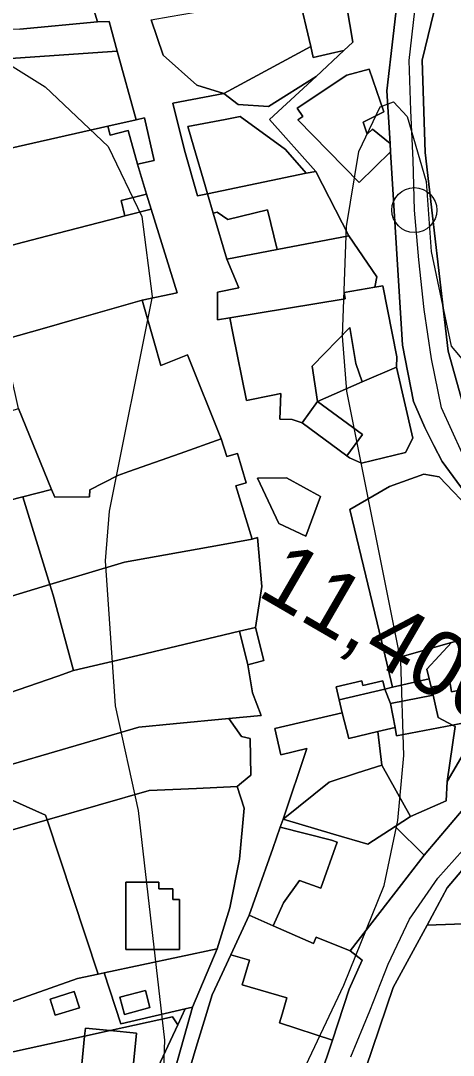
# Model space of a CAD drawing. Extents: x -510989 to -501240, y -1184665 to -1176098.
# Drawn here: x -509563.3 to -509476.7, y -1179477 to -1179269.8 of the extents above; entities that cross this region are included whole.
import ezdxf

# ---------------------------------------------------------------- set-up
doc = ezdxf.new("R2010")
doc.units = 0
for name, color, linetype in [('ostatni_plocha_x_jina_plocha', 7, 'Continuous'), ('ostatni_plocha_x_manipulacni_plocha', 7, 'Continuous'), ('ostatni_plocha_x_ostatni_komunikace', 7, 'Continuous'), ('ostatni_plocha_x_silnice', 7, 'Continuous'), ('ostatni_plocha_x_zelen', 7, 'Continuous'), ('ovocny_sad', 7, 'Continuous'), ('trasovani_toku', 7, 'Continuous'), ('vodni_plocha_x_vodni_tok_v_koryte_umelem', 7, 'Continuous'), ('vrstevnice_01', 7, 'Continuous'), ('vrstevnice_02', 7, 'Continuous'), ('zahrada', 7, 'Continuous'), ('zastavena_plocha_a_nadvori', 7, 'Continuous'), ('zastavena_plocha_a_nadvori_x_zboreniste', 7, 'Continuous')]:
    doc.layers.add(name, color=color, linetype=linetype)

msp = doc.modelspace()

# ---------------------------------------------------------------- linework, layer by layer
at = {"layer": 'ostatni_plocha_x_jina_plocha'}
for points in [[(-509477.07, -1179394.37), (-509481.97, -1179399.71), (-509481.53, -1179401.6), (-509488.86, -1179403.32), (-509490.63, -1179395.96), (-509487.88, -1179397.39)], [(-509490.77, -1179402.01), (-509490.38, -1179403.67), (-509499.55, -1179405.8), (-509500.16, -1179403.19), (-509495.02, -1179401.99), (-509494.8, -1179402.94)], [(-509481.53, -1179401.6), (-509481.14, -1179403.26), (-509480.75, -1179404.92), (-509489.28, -1179406.56), (-509490.38, -1179403.67), (-509488.86, -1179403.32)]]:
    msp.add_lwpolyline(points, close=True, dxfattribs=at)
at = {"layer": 'ostatni_plocha_x_manipulacni_plocha'}
for points in [[(-509522.65, -1179284.37), (-509519.8, -1179286.54), (-509513.68, -1179286.99), (-509504.13, -1179280.95), (-509513.48, -1179289.56), (-509504.24, -1179299.96), (-509506.15, -1179300.35), (-509510.31, -1179295.56), (-509519.36, -1179289), (-509522.4, -1179289.58), (-509529.88, -1179290.99), (-509528.65, -1179295.14), (-509526.47, -1179302.56), (-509525.91, -1179304.45), (-509527.91, -1179304.86), (-509530.5, -1179295.68), (-509532.87, -1179286.32)], [(-509524, -1179308.14), (-509521.82, -1179309.57), (-509513.92, -1179307.66), (-509511.99, -1179315.64), (-509522.04, -1179317.58), (-509524.76, -1179308.36)], [(-509510.11, -1179361.36), (-509503.31, -1179365.11), (-509506.19, -1179373.07), (-509511.64, -1179370.47), (-509515.92, -1179361.39)]]:
    msp.add_lwpolyline(points, close=True, dxfattribs=at)
at = {"layer": 'ostatni_plocha_x_ostatni_komunikace'}
for points in [[(-509538.89, -1179502.8), (-509528.92, -1179467.41), (-509523.97, -1179455.7), (-509521.46, -1179447.51), (-509519.5, -1179437.76), (-509518.57, -1179427.55), (-509519.99, -1179423.18), (-509519.11, -1179422.45), (-509517.27, -1179420.93), (-509517.4, -1179413.55), (-509519.11, -1179413.19), (-509521.65, -1179409.57), (-509515.19, -1179408.96), (-509516.89, -1179404.45), (-509517.85, -1179398.8), (-509514.61, -1179397.96), (-509516.32, -1179391.34), (-509515.05, -1179383.1), (-509515.9, -1179373.3), (-509516.96, -1179373.63), (-509520.25, -1179362.97), (-509518.14, -1179362.33), (-509519.94, -1179356.46), (-509522.06, -1179357.11), (-509523.16, -1179353.53), (-509529.89, -1179336.73), (-509535.27, -1179338.88), (-509536.67, -1179333.91), (-509538.97, -1179325.77), (-509532.02, -1179324.3), (-509537.19, -1179307.5), (-509538.1, -1179304.52), (-509539.12, -1179301.2), (-509539.95, -1179298.51), (-509536.6, -1179297.75), (-509538.52, -1179289.25), (-509540.23, -1179289.64), (-509544, -1179275.86), (-509545.62, -1179269.96), (-509547.92, -1179270), (-509551.42, -1179258.4)], [(-509537.19, -1179269.59), (-509534.8, -1179276.69), (-509528.05, -1179282.69), (-509522.65, -1179284.37), (-509532.87, -1179286.32), (-509530.5, -1179295.68), (-509527.91, -1179304.86), (-509525.91, -1179304.45), (-509524.76, -1179308.36), (-509522.04, -1179317.58), (-509519.63, -1179323.3), (-509523.9, -1179324.19), (-509523.9, -1179329.72), (-509521.45, -1179329.31), (-509520.83, -1179332.39), (-509518.13, -1179345.86), (-509512.84, -1179344.8), (-509511.26, -1179344.48), (-509511.41, -1179349.57), (-509508.94, -1179349.64), (-509506.97, -1179350.32), (-509498.02, -1179356.96), (-509497.45, -1179357.38), (-509495.07, -1179358.4), (-509486.25, -1179356.25), (-509484.82, -1179353.4), (-509488.07, -1179339.16), (-509487.98, -1179337.12), (-509490.83, -1179322.87), (-509492.4, -1179323.18), (-509492.01, -1179321.06), (-509497.61, -1179312.86), (-509504.24, -1179299.96), (-509513.48, -1179289.56), (-509504.13, -1179280.95), (-509498.62, -1179275.77), (-509496.84, -1179274.1), (-509498.63, -1179263.41)], [(-509487.46, -1179261.86), (-509490.01, -1179283.83), (-509489.36, -1179294.38), (-509492.87, -1179291.53), (-509493.91, -1179292.5), (-509494.73, -1179290.12), (-509490.6, -1179288.03), (-509493.51, -1179279.51), (-509498.03, -1179280.69), (-509507.97, -1179287.3), (-509506.85, -1179288.99), (-509507.82, -1179289.63), (-509495.51, -1179302.16), (-509489.26, -1179296.02), (-509486.86, -1179334.79), (-509484.67, -1179346.05), (-509482.38, -1179351.28), (-509480.56, -1179354.86), (-509478.92, -1179358.09), (-509471.54, -1179368.08)], [(-509563.51, -1179271.44), (-509547.92, -1179270), (-509545.62, -1179269.96), (-509544, -1179275.86), (-509598.38, -1179279.62)], [(-509472.4, -1179368.64), (-509479.54, -1179361.12), (-509482.57, -1179360.6), (-509489.45, -1179363.06), (-509497.42, -1179367.7), (-509490.63, -1179395.96), (-509488.86, -1179403.32), (-509490.38, -1179403.67), (-509490.77, -1179402.01), (-509494.8, -1179402.94), (-509495.02, -1179401.99), (-509500.16, -1179403.19), (-509499.55, -1179405.8), (-509498.94, -1179408.46), (-509512.42, -1179411.6), (-509511.2, -1179416.82), (-509505.99, -1179415.56), (-509510.77, -1179429.76), (-509511.33, -1179431.34), (-509512.84, -1179435.64), (-509516.07, -1179444.81), (-509517.54, -1179448.98), (-509521.24, -1179456.88), (-509523.46, -1179461.62), (-509525.01, -1179464.94), (-509526.33, -1179469.33), (-509528.16, -1179475.4), (-509529.78, -1179480.8)]]:
    msp.add_lwpolyline(points, dxfattribs=at)
for points in [[(-509510.11, -1179361.36), (-509515.92, -1179361.39), (-509511.64, -1179370.47), (-509506.19, -1179373.07), (-509503.31, -1179365.11)], [(-509519.53, -1179392.1), (-509516.32, -1179391.34), (-509514.61, -1179397.96), (-509517.85, -1179398.8)]]:
    msp.add_lwpolyline(points, close=True, dxfattribs=at)
at = {"layer": 'ostatni_plocha_x_silnice'}
msp.add_lwpolyline([(-509329.98, -1179468.83), (-509361.37, -1179470.48), (-509373.99, -1179472.08), (-509386.36, -1179473.64), (-509397.11, -1179474.11), (-509399.89, -1179473.61), (-509403.38, -1179471.44), (-509408.18, -1179467.61), (-509412.66, -1179462.78), (-509416.51, -1179456.29), (-509420.63, -1179445.73), (-509429.98, -1179445.62), (-509428.83, -1179435.22), (-509437.38, -1179424.25), (-509441.38, -1179419.12), (-509449.04, -1179402.89), (-509471.87, -1179354.54), (-509473.41, -1179351.29), (-509477.69, -1179335.99), (-509482.35, -1179296.15), (-509482.92, -1179277.66), (-509479.98, -1179265.52)], dxfattribs=at)
at = {"layer": 'ostatni_plocha_x_zelen'}
msp.add_lwpolyline([(-509500.41, -1179276.18), (-509498.62, -1179275.77), (-509504.13, -1179280.95), (-509513.68, -1179286.99), (-509519.8, -1179286.54), (-509522.65, -1179284.37), (-509505.25, -1179274.96), (-509504.73, -1179277.18)], close=True, dxfattribs=at)
at = {"layer": 'ovocny_sad'}
msp.add_lwpolyline([(-509558.04, -1179429.89), (-509547.82, -1179460.78), (-509551.94, -1179461.65), (-509567.22, -1179467.05), (-509566.71, -1179476.72), (-509565.61, -1179497.44), (-509565.49, -1179499.64), (-509591.02, -1179507.59), (-509625.39, -1179456.34), (-509607.01, -1179446.64), (-509590.53, -1179439.22)], close=True, dxfattribs=at)
at = {"layer": 'trasovani_toku'}
for p, q in [((-509485.5, -1179277.74), (-509484.41, -1179267.8)), ((-509485.21, -1179287.74), (-509485.5, -1179277.74)), ((-509484.74, -1179297.72), (-509485.21, -1179287.74)), ((-509484.49, -1179307.72), (-509484.74, -1179297.72)), ((-509483.57, -1179317.68), (-509484.49, -1179307.72)), ((-509482.53, -1179327.62), (-509483.57, -1179317.68)), ((-509481.08, -1179337.52), (-509482.53, -1179327.62)), ((-509479.05, -1179347.31), (-509481.08, -1179337.52)), ((-509474.92, -1179356.42), (-509479.05, -1179347.31)), ((-509479.79, -1179441.52), (-509473.14, -1179434.06)), ((-509485.47, -1179449.76), (-509479.79, -1179441.52)), ((-509489.73, -1179458.8), (-509485.47, -1179449.76)), ((-509493.42, -1179468.1), (-509489.73, -1179458.8)), ((-509497.18, -1179477.36), (-509493.42, -1179468.1))]:
    msp.add_line(p, q, dxfattribs=at)
msp.add_circle((-509484.49, -1179307.72), 4.5, dxfattribs=at)
at = {"layer": 'vodni_plocha_x_vodni_tok_v_koryte_umelem'}
for points in [[(-509505.95, -1179489.11), (-509500.91, -1179473.98), (-509497.52, -1179463.78), (-509494.94, -1179458), (-509497.35, -1179456.14), (-509487.04, -1179442.79), (-509482.52, -1179436.93), (-509474.69, -1179427.75), (-509459.42, -1179412.77), (-509457.04, -1179408.66), (-509456.95, -1179397.15), (-509460.55, -1179389.97), (-509465.35, -1179380.41), (-509471.54, -1179368.08), (-509478.92, -1179358.09), (-509480.56, -1179354.86), (-509482.38, -1179351.28), (-509484.67, -1179346.05), (-509486.86, -1179334.79), (-509489.26, -1179296.02), (-509489.36, -1179294.38), (-509490.01, -1179283.83), (-509487.46, -1179261.86)], [(-509479.98, -1179265.52), (-509482.92, -1179277.66), (-509482.35, -1179296.15), (-509477.69, -1179335.99), (-509473.41, -1179351.29), (-509471.87, -1179354.54), (-509449.04, -1179402.89), (-509450.72, -1179410.72), (-509453.72, -1179414.85), (-509467.25, -1179430.85), (-509477.9, -1179443.47), (-509481.95, -1179450.97), (-509488.7, -1179463.48), (-509497.03, -1179487.87)]]:
    msp.add_lwpolyline(points, dxfattribs=at)
at = {"layer": 'vrstevnice_01'}
msp.add_lwpolyline([(-509571.31, -1179275), (-509558.41, -1179283), (-509545.81, -1179295), (-509539.09, -1179309), (-509537, -1179325), (-509545.59, -1179368), (-509546.41, -1179378), (-509544.41, -1179407), (-509539.81, -1179428), (-509534.5, -1179474), (-509535, -1179487), (-509539.5, -1179511), (-509546, -1179531), (-509549.31, -1179537), (-509554, -1179542), (-509557, -1179542), (-509562.81, -1179539), (-509570.09, -1179544), (-509558.81, -1179579), (-509563.5, -1179591)], dxfattribs=at)
at = {"layer": 'vrstevnice_02'}
msp.add_lwpolyline([(-509516.09, -1179500), (-509498.59, -1179463), (-509490.5, -1179443), (-509487.81, -1179430), (-509486.59, -1179417), (-509487.19, -1179398), (-509498, -1179344), (-509498.91, -1179333), (-509498.09, -1179311), (-509495.59, -1179296), (-509491.31, -1179287), (-509488.69, -1179286), (-509485.91, -1179289), (-509482.09, -1179302), (-509481.09, -1179316), (-509477.09, -1179335), (-509474.59, -1179338)], dxfattribs=at)
at = {"layer": 'zahrada'}
for points in [[(-509507.67, -1179264.45), (-509505.25, -1179274.96), (-509522.65, -1179284.37), (-509528.05, -1179282.69), (-509534.8, -1179276.69), (-509537.19, -1179269.59), (-509533.42, -1179268.93)], [(-509544, -1179275.86), (-509540.23, -1179289.64), (-509545.91, -1179290.92), (-509577.44, -1179298.04), (-509577.58, -1179298.07), (-509596.12, -1179301.99), (-509596.35, -1179300.92), (-509601.82, -1179280.34), (-509598.38, -1179279.62)], [(-509538.52, -1179289.25), (-509536.6, -1179297.75), (-509539.95, -1179298.51), (-509541.81, -1179291.75), (-509545.41, -1179292.74), (-509545.91, -1179290.92), (-509540.23, -1179289.64)], [(-509504.24, -1179299.96), (-509497.61, -1179312.86), (-509511.99, -1179315.64), (-509513.92, -1179307.66), (-509521.82, -1179309.57), (-509524, -1179308.14), (-509524.76, -1179308.36), (-509525.91, -1179304.45), (-509506.15, -1179300.35)], [(-509511.99, -1179315.64), (-509497.61, -1179312.86), (-509492.01, -1179321.06), (-509492.4, -1179323.18), (-509498.53, -1179324.21), (-509498.32, -1179325.49), (-509521.45, -1179329.31), (-509523.9, -1179329.72), (-509523.9, -1179324.19), (-509519.63, -1179323.3), (-509522.04, -1179317.58)], [(-509496.18, -1179338.48), (-509494.91, -1179342.13), (-509503.87, -1179346.03), (-509504.98, -1179338.97), (-509497.38, -1179331.23)], [(-509488.07, -1179339.16), (-509484.82, -1179353.4), (-509486.25, -1179356.25), (-509495.07, -1179358.4), (-509497.45, -1179357.38), (-509498.02, -1179356.96), (-509494.86, -1179352.65), (-509503.87, -1179346.03), (-509494.91, -1179342.13)], [(-509608.09, -1179361.47), (-509563.8, -1179347.49), (-509557.13, -1179363.71), (-509562.92, -1179365.18), (-509600.82, -1179374.85), (-509647.95, -1179393.76), (-509652.58, -1179379.38)], [(-509600.82, -1179374.85), (-509562.92, -1179365.18), (-509557.5, -1179382.75), (-509568.28, -1179386.01), (-509600.33, -1179393.96), (-509642.47, -1179410.82), (-509647.95, -1179393.76)], [(-509557.5, -1179382.75), (-509556.86, -1179384.84), (-509552.73, -1179399.97), (-509555.86, -1179401.06), (-509573.56, -1179407.18), (-509601.16, -1179416.74), (-509635.67, -1179431.97), (-509642.47, -1179410.82), (-509600.33, -1179393.96), (-509568.28, -1179386.01)], [(-509466.48, -1179391.64), (-509460.55, -1179389.97), (-509456.95, -1179397.15), (-509457.04, -1179408.66), (-509459.42, -1179412.77), (-509463.17, -1179409.49), (-509464.91, -1179410.64), (-509469.15, -1179410.57), (-509474.04, -1179415.56), (-509477.93, -1179422.17), (-509476.28, -1179411.2), (-509476.87, -1179410.88), (-509471.46, -1179409.84), (-509472.7, -1179403.37), (-509477.02, -1179404.2), (-509477.34, -1179402.53), (-509481.14, -1179403.26), (-509481.53, -1179401.6), (-509481.97, -1179399.71), (-509477.07, -1179394.37)], [(-509463.17, -1179409.49), (-509459.42, -1179412.77), (-509474.69, -1179427.75), (-509482.52, -1179436.93), (-509488.34, -1179431.17), (-509485.27, -1179429.17), (-509478.1, -1179426.03), (-509477.93, -1179422.17), (-509474.04, -1179415.56), (-509469.15, -1179410.57), (-509464.91, -1179410.64)], [(-509476.87, -1179410.88), (-509476.28, -1179411.2), (-509477.93, -1179422.17), (-509478.1, -1179426.03), (-509485.27, -1179429.17), (-509491.03, -1179418.89), (-509491.83, -1179412.15), (-509488.36, -1179411.34), (-509488.04, -1179413.02)], [(-509495.84, -1179420.46), (-509491.03, -1179418.89), (-509485.27, -1179429.17), (-509488.34, -1179431.17), (-509493.82, -1179434.73), (-509500.67, -1179432.73), (-509510.77, -1179429.76), (-509501.57, -1179422.32)], [(-509569.19, -1179419.91), (-509567.48, -1179424.86), (-509558.37, -1179428.91), (-509558.04, -1179429.89), (-509590.53, -1179439.22), (-509607.01, -1179446.64), (-509625.39, -1179456.34), (-509627.75, -1179452.82), (-509630.81, -1179444.75), (-509592.83, -1179426.82)], [(-509511.33, -1179431.34), (-509510.77, -1179429.76), (-509500.67, -1179432.73), (-509493.82, -1179434.73), (-509488.34, -1179431.17), (-509482.52, -1179436.93), (-509487.04, -1179442.79), (-509497.35, -1179456.14), (-509504.12, -1179453.34), (-509504.66, -1179454.64), (-509512.79, -1179451.07), (-509510.68, -1179446.46), (-509507.52, -1179442.05), (-509503.23, -1179443.56), (-509499.97, -1179434.31), (-509501.09, -1179433.92)], [(-509436.1, -1179430.85), (-509432.55, -1179449.16), (-509434.33, -1179449.23), (-509481.95, -1179450.97), (-509477.9, -1179443.47), (-509467.25, -1179430.85)], [(-509512.79, -1179451.07), (-509504.66, -1179454.64), (-509504.12, -1179453.34), (-509497.35, -1179456.14), (-509494.94, -1179458), (-509497.52, -1179463.78), (-509500.91, -1179473.98), (-509511.47, -1179470.54), (-509510.96, -1179468.8), (-509510.01, -1179465.54), (-509518.97, -1179462.92), (-509517.53, -1179457.96), (-509521.24, -1179456.88), (-509517.54, -1179448.98)], [(-509481.95, -1179450.97), (-509434.33, -1179449.23), (-509440.51, -1179453.67), (-509440.61, -1179451.54), (-509450.35, -1179451.99), (-509450.06, -1179458.23), (-509448.61, -1179458.16), (-509448.36, -1179463.5), (-509450.81, -1179463.61), (-509450.44, -1179471.73), (-509448.86, -1179471.66), (-509448.68, -1179475.73), (-509446.91, -1179475.65), (-509447.28, -1179479.62), (-509445.93, -1179479.75), (-509444.61, -1179472.73), (-509443.04, -1179472.81), (-509444.24, -1179479.92), (-509432.52, -1179480.42), (-509474.59, -1179485.28), (-509497.03, -1179487.87), (-509488.7, -1179463.48)], [(-509546.58, -1179460.52), (-509523.97, -1179455.7), (-509528.92, -1179467.41), (-509530.37, -1179467.74), (-509543.29, -1179470.7)], [(-509547.82, -1179460.78), (-509546.58, -1179460.52), (-509543.29, -1179470.7), (-509530.37, -1179467.74), (-509531.87, -1179470.96), (-509532.92, -1179469.34), (-509545.43, -1179472.08), (-509550.38, -1179471.6), (-509550.53, -1179473.19), (-509566.71, -1179476.72), (-509567.22, -1179467.05), (-509551.94, -1179461.65)], [(-509557.44, -1179465.76), (-509556.42, -1179469.02), (-509551.58, -1179467.5), (-509552.59, -1179464.24)], [(-509543.45, -1179465.4), (-509542.54, -1179468.83), (-509537.44, -1179467.48), (-509538.35, -1179464.05)], [(-509530.37, -1179467.74), (-509528.92, -1179467.41), (-509538.89, -1179502.8), (-509541.27, -1179502.62), (-509536.77, -1179481.46), (-509531.87, -1179470.96)], [(-509531.87, -1179470.96), (-509536.77, -1179481.46), (-509541.27, -1179502.62), (-509565.61, -1179497.44), (-509566.71, -1179476.72), (-509550.53, -1179473.19), (-509551.6, -1179484.43), (-509541.39, -1179485.41), (-509540.16, -1179472.58), (-509545.43, -1179472.08), (-509532.92, -1179469.34)]]:
    msp.add_lwpolyline(points, close=True, dxfattribs=at)
at = {"layer": 'zastavena_plocha_a_nadvori'}
for points in [[(-509553.42, -1179253.79), (-509551.42, -1179258.4), (-509547.92, -1179270), (-509563.51, -1179271.44), (-509583.77, -1179272.22), (-509610.55, -1179277.44), (-509613.79, -1179263.63), (-509607.57, -1179261.04), (-509604.35, -1179263.51), (-509600.16, -1179264.87), (-509595.19, -1179264.82), (-509582.88, -1179261.12), (-509583.84, -1179259.34), (-509576.08, -1179257.93), (-509574.84, -1179257.7), (-509555.12, -1179254.1)], [(-509498.63, -1179263.41), (-509496.84, -1179274.1), (-509498.62, -1179275.77), (-509500.41, -1179276.18), (-509504.73, -1179277.18), (-509505.25, -1179274.96), (-509507.67, -1179264.45), (-509502.95, -1179263.91), (-509501.05, -1179263.69)], [(-509498.03, -1179280.69), (-509493.51, -1179279.51), (-509490.6, -1179288.03), (-509494.73, -1179290.12), (-509493.91, -1179292.5), (-509492.87, -1179291.53), (-509489.36, -1179294.38), (-509489.26, -1179296.02), (-509495.51, -1179302.16), (-509507.82, -1179289.63), (-509506.85, -1179288.99), (-509507.97, -1179287.3)], [(-509522.4, -1179289.58), (-509519.36, -1179289), (-509510.31, -1179295.56), (-509506.15, -1179300.35), (-509525.91, -1179304.45), (-509526.47, -1179302.56), (-509528.65, -1179295.14), (-509529.88, -1179290.99)], [(-509545.41, -1179292.74), (-509541.81, -1179291.75), (-509539.95, -1179298.51), (-509539.12, -1179301.2), (-509538.1, -1179304.52), (-509543.22, -1179305.8), (-509542.45, -1179308.88), (-509543.66, -1179309.19), (-509557.89, -1179312.9), (-509562.77, -1179314.17), (-509571.65, -1179316.48), (-509577.15, -1179317.91), (-509579.08, -1179310.76), (-509574.36, -1179309.49), (-509577.44, -1179298.04), (-509545.91, -1179290.92)], [(-509538.1, -1179304.52), (-509537.19, -1179307.5), (-509542.45, -1179308.88), (-509543.22, -1179305.8)], [(-509542.45, -1179308.88), (-509537.19, -1179307.5), (-509532.02, -1179324.3), (-509538.97, -1179325.77), (-509553.03, -1179329.79), (-509558.09, -1179331.24), (-509566.84, -1179333.74), (-509571.65, -1179316.48), (-509562.77, -1179314.17), (-509557.89, -1179312.9), (-509543.66, -1179309.19)], [(-509490.83, -1179322.87), (-509487.98, -1179337.12), (-509488.07, -1179339.16), (-509494.91, -1179342.13), (-509496.18, -1179338.48), (-509497.38, -1179331.23), (-509504.98, -1179338.97), (-509503.87, -1179346.03), (-509506.97, -1179350.32), (-509508.94, -1179349.64), (-509511.41, -1179349.57), (-509511.26, -1179344.48), (-509512.84, -1179344.8), (-509518.13, -1179345.86), (-509520.83, -1179332.39), (-509521.45, -1179329.31), (-509498.32, -1179325.49), (-509498.53, -1179324.21), (-509492.4, -1179323.18)], [(-509538.97, -1179325.77), (-509536.67, -1179333.91), (-509535.27, -1179338.88), (-509529.89, -1179336.73), (-509523.16, -1179353.53), (-509531.4, -1179356.46), (-509541.67, -1179360.11), (-509543.9, -1179360.9), (-509549.47, -1179363.73), (-509549.54, -1179365.15), (-509556.51, -1179365.25), (-509557.13, -1179363.71), (-509563.8, -1179347.49), (-509566.84, -1179333.74), (-509558.09, -1179331.24), (-509553.03, -1179329.79)], [(-509523.16, -1179353.53), (-509522.06, -1179357.11), (-509519.94, -1179356.46), (-509518.14, -1179362.33), (-509520.25, -1179362.97), (-509516.96, -1179373.63), (-509523.51, -1179374.81), (-509542.53, -1179378.22), (-509557.5, -1179382.75), (-509562.92, -1179365.18), (-509557.13, -1179363.71), (-509556.51, -1179365.25), (-509549.54, -1179365.15), (-509549.47, -1179363.73), (-509543.9, -1179360.9), (-509541.67, -1179360.11), (-509531.4, -1179356.46)], [(-509482.57, -1179360.6), (-509479.54, -1179361.12), (-509472.4, -1179368.64), (-509472.07, -1179369.95), (-509469.12, -1179381.38), (-509466.48, -1179391.64), (-509477.07, -1179394.37), (-509487.88, -1179397.39), (-509490.63, -1179395.96), (-509497.42, -1179367.7), (-509489.45, -1179363.06)], [(-509516.96, -1179373.63), (-509515.9, -1179373.3), (-509515.05, -1179383.1), (-509516.32, -1179391.34), (-509519.53, -1179392.1), (-509539.86, -1179396.92), (-509552.73, -1179399.97), (-509556.86, -1179384.84), (-509557.5, -1179382.75), (-509542.53, -1179378.22), (-509523.51, -1179374.81)], [(-509539.86, -1179396.92), (-509519.53, -1179392.1), (-509517.85, -1179398.8), (-509516.89, -1179404.45), (-509515.19, -1179408.96), (-509521.65, -1179409.57), (-509532.82, -1179410.63), (-509539.64, -1179411.28), (-509543.53, -1179412.42), (-509552.21, -1179414.95), (-509569.19, -1179419.91), (-509573.56, -1179407.18), (-509555.86, -1179401.06), (-509552.73, -1179399.97)], [(-509481.14, -1179403.26), (-509477.34, -1179402.53), (-509477.02, -1179404.2), (-509472.7, -1179403.37), (-509471.46, -1179409.84), (-509476.87, -1179410.88), (-509479.72, -1179409.34), (-509480.2, -1179407.29), (-509480.75, -1179404.92)], [(-509499.55, -1179405.8), (-509490.38, -1179403.67), (-509489.28, -1179406.56), (-509488.36, -1179411.34), (-509491.83, -1179412.15), (-509497.62, -1179413.55), (-509498.94, -1179408.46)], [(-509489.28, -1179406.56), (-509480.75, -1179404.92), (-509480.2, -1179407.29), (-509479.72, -1179409.34), (-509476.87, -1179410.88), (-509488.04, -1179413.02), (-509488.36, -1179411.34)], [(-509512.42, -1179411.6), (-509498.94, -1179408.46), (-509497.62, -1179413.55), (-509491.83, -1179412.15), (-509491.03, -1179418.89), (-509495.84, -1179420.46), (-509501.57, -1179422.32), (-509510.77, -1179429.76), (-509505.99, -1179415.56), (-509511.2, -1179416.82)], [(-509521.65, -1179409.57), (-509519.11, -1179413.19), (-509517.4, -1179413.55), (-509517.27, -1179420.93), (-509519.11, -1179422.45), (-509519.99, -1179423.18), (-509528.15, -1179423.57), (-509537.57, -1179424.02), (-509558.04, -1179429.89), (-509558.37, -1179428.91), (-509567.48, -1179424.86), (-509569.19, -1179419.91), (-509552.21, -1179414.95), (-509543.53, -1179412.42), (-509539.64, -1179411.28), (-509532.82, -1179410.63)], [(-509519.99, -1179423.18), (-509518.57, -1179427.55), (-509519.5, -1179437.76), (-509521.46, -1179447.51), (-509523.97, -1179455.7), (-509546.58, -1179460.52), (-509547.82, -1179460.78), (-509558.04, -1179429.89), (-509537.57, -1179424.02), (-509528.15, -1179423.57)], [(-509501.09, -1179433.92), (-509499.97, -1179434.31), (-509503.23, -1179443.56), (-509507.52, -1179442.05), (-509510.68, -1179446.46), (-509512.79, -1179451.07), (-509517.54, -1179448.98), (-509516.07, -1179444.81), (-509512.84, -1179435.64), (-509511.33, -1179431.34)], [(-509535.64, -1179442.32), (-509542.27, -1179442.32), (-509542.27, -1179455.81), (-509531.5, -1179455.81), (-509531.5, -1179445.81), (-509532.86, -1179445.81), (-509532.86, -1179443.71), (-509535.64, -1179443.71)], [(-509535.64, -1179442.32), (-509535.64, -1179443.71), (-509532.86, -1179443.71), (-509532.86, -1179445.81), (-509531.5, -1179445.81), (-509531.5, -1179455.81), (-509542.27, -1179455.81), (-509542.27, -1179442.32)], [(-509517.53, -1179457.96), (-509518.97, -1179462.92), (-509510.01, -1179465.54), (-509510.96, -1179468.8), (-509511.47, -1179470.54), (-509500.91, -1179473.98), (-509505.95, -1179489.11), (-509516.07, -1179486.31), (-509518.43, -1179494.44), (-509532.72, -1179490.57), (-509529.78, -1179480.8), (-509528.16, -1179475.4), (-509526.33, -1179469.33), (-509525.01, -1179464.94), (-509523.46, -1179461.62), (-509521.24, -1179456.88)], [(-509557.44, -1179465.76), (-509552.59, -1179464.24), (-509551.58, -1179467.5), (-509556.42, -1179469.02)], [(-509543.45, -1179465.4), (-509538.35, -1179464.05), (-509537.44, -1179467.48), (-509542.54, -1179468.83)], [(-509545.43, -1179472.08), (-509540.16, -1179472.58), (-509541.39, -1179485.41), (-509551.6, -1179484.43), (-509550.53, -1179473.19)], [(-509550.38, -1179471.6), (-509545.43, -1179472.08), (-509550.53, -1179473.19)]]:
    msp.add_lwpolyline(points, close=True, dxfattribs=at)
at = {"layer": 'zastavena_plocha_a_nadvori_x_zboreniste'}
msp.add_lwpolyline([(-509503.87, -1179346.03), (-509494.86, -1179352.65), (-509498.02, -1179356.96), (-509506.97, -1179350.32)], close=True, dxfattribs=at)

# ---------------------------------------------------------------- texts
at = {"layer": 'trasovani_toku'}
msp.add_text('11,400', height=13, rotation=329.8882, dxfattribs=at).set_placement((-509516.26, -1179384.74))

doc.saveas('drawing.dxf')
